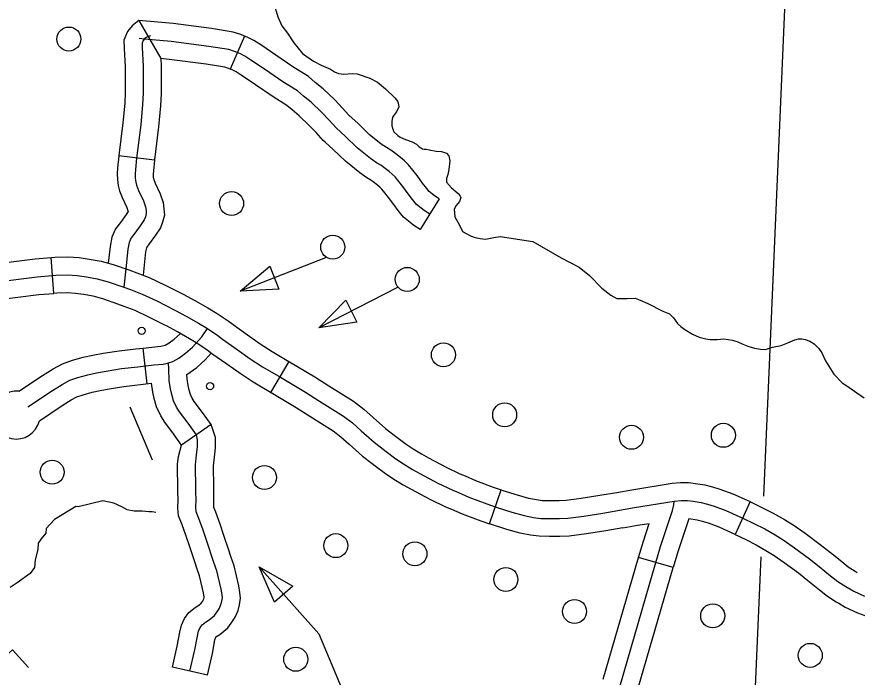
# Model space of a CAD drawing. Extents: x 653372 to 905732, y 627442 to 787275.
# Drawn here: x 671338 to 674841, y 766778 to 769532 of the extents above; entities that cross this region are included whole.
import ezdxf

# ---------------------------------------------------------------- set-up
doc = ezdxf.new("R2010")
doc.units = 0
for name, color, linetype in [('31', 7, 'Continuous'), ('32', 7, 'Continuous'), ('35', 7, 'Continuous'), ('45', 7, 'Continuous'), ('5', 7, 'Continuous'), ('56', 7, 'Continuous'), ('57', 7, 'Continuous')]:
    doc.layers.add(name, color=color, linetype=linetype)

msp = doc.modelspace()

# ---------------------------------------------------------------- linework, layer by layer
at = {"layer": '31'}
for p, q in [((671493.1, 768378.3), (671481.8, 768527.9)), ((671481.8, 768527.9), (671481.8, 768527.9)), ((672472.3, 768095.1), (672396.3, 767965.9)), ((673308.3, 767417.4), (673357.6, 767559.1)), ((673357.6, 767559.1), (673357.6, 767559.1)), ((674394.9, 767510.3), (674333.3, 767373.6)), ((674074, 767235.1), (673930.1, 767277.4))]:
    msp.add_line(p, q, dxfattribs=at)
for points in [[(670956.6, 768466.6), (671043.6, 768474.2), (671234.7, 768500.4), (671415.3, 768522.8), (671481.8, 768527.9)], [(671481.8, 768527.9), (671497.1, 768529), (671550.5, 768530.4), (671597.4, 768528), (671640.1, 768521.6), (671689.2, 768513), (671740.4, 768499.1), (671809.5, 768475.4), (671838.2, 768464.8), (671890.1, 768444.8), (671954, 768414.8), (672022.8, 768380.1)], [(671244.4, 768426), (671422.7, 768448.2), (671500.9, 768454.1), (671549.5, 768455.4), (671589.8, 768453.3), (671628.2, 768447.5), (671672.9, 768439.7), (671718.4, 768427.4), (671784.3, 768404.8)], [(670969.8, 768317.1), (671060.3, 768325.1), (671254.1, 768351.6), (671430.2, 768373.5), (671493.1, 768378.3)], [(671955.3, 768246.2), (671888.4, 768279.9), (671831.1, 768306.7), (671785.1, 768324.5), (671759.1, 768334.1), (671696.3, 768355.6), (671656.6, 768366.5), (671616.2, 768373.5), (671582.3, 768378.5), (671548.5, 768380.3), (671504.7, 768379.2), (671493.1, 768378.3)], [(671784.3, 768404.8), (671811.6, 768394.7), (671860.6, 768375.8), (671921.2, 768347.3), (671996.6, 768309.3), (672044.5, 768284), (672095.9, 768254), (672133.7, 768231.8), (672175.5, 768203), (672195.8, 768187.9), (672256.8, 768144.7), (672310.6, 768106.3), (672362.8, 768072.6), (672436.7, 768029.1), (672541.2, 767966.3), (672599.7, 767929.7), (672699.6, 767867.1), (672737.3, 767838.4), (672773.9, 767805.2), (672827.5, 767757.7), (672877.7, 767718.6), (672918.1, 767689), (672950.2, 767667.4), (672987.4, 767644.7), (673018, 767627.2), (673093.6, 767587), (673155.1, 767557.6), (673178.9, 767548.1), (673222.3, 767529.4), (673297.6, 767500.5), (673340.4, 767485.6), (673402.2, 767466.6), (673453.4, 767452.1), (673491.9, 767444.5), (673521.9, 767440.4), (673558.4, 767439.3), (673600.4, 767440.2), (673634.8, 767441.3), (673701.8, 767450), (673780.7, 767462.7), (673913.7, 767485.6), (674078.6, 767512.3)], [(672022.8, 768380.1), (672031, 768375.9), (672080.9, 768349.6), (672133.8, 768318.7), (672174, 768295.1), (672219.2, 768263.9), (672239.9, 768248.5), (672300.3, 768205.9), (672352.8, 768168.3), (672402.2, 768136.5), (672472.3, 768095.1)], [(672396.3, 767965.9), (672323.4, 768008.8), (672268.5, 768044.2), (672213.4, 768083.6), (672151.7, 768127.2), (672131.8, 768142.1), (672093.4, 768168.5), (672058, 768189.3), (672008, 768218.4), (671962.2, 768242.6), (671955.3, 768246.2)], [(672472.4, 768095.1), (672475, 768093.6), (672580.4, 768030.3), (672639.5, 767993.3), (672742.3, 767928.8), (672785.3, 767896.1), (672824, 767861.1), (672875.5, 767815.4), (672911.5, 767787.4)], [(672396.2, 767965.9), (672398.4, 767964.6), (672502, 767902.4), (672559.9, 767866.2), (672656.9, 767805.3), (672689.3, 767780.7), (672723.8, 767749.4), (672779.5, 767700), (672819.2, 767669.1)], [(672911.5, 767787.4), (672922.9, 767778.4), (672961.2, 767750.4), (672990.6, 767730.6), (673025.5, 767709.3), (673054.2, 767692.9), (673127.4, 767654), (673185.2, 767626.4), (673207.7, 767617.4), (673250.6, 767598.8), (673323.4, 767570.9), (673357.6, 767559.1)], [(672819.2, 767669.1), (672832.4, 767658.8), (672875, 767627.6), (672909.7, 767604.3), (672949.2, 767580.1), (672981.8, 767561.5), (673059.8, 767520), (673124.9, 767488.9), (673150.1, 767478.8), (673194.1, 767459.9), (673271.9, 767430), (673308.3, 767417.4)], [(673839.2, 767548.9), (673901.3, 767559.6), (674069.4, 767586.8), (674104.7, 767589.8), (674137.8, 767589.7), (674167.6, 767586.3), (674206.6, 767580.3), (674238.2, 767571.4), (674269, 767562.4), (674322.6, 767542.9), (674394.9, 767510.3)], [(673357.6, 767559.1), (673363.7, 767556.9), (673423.4, 767538.5), (673470.9, 767525.1), (673504.3, 767518.5), (673528.1, 767515.2), (673558.7, 767514.3), (673598.4, 767515.1), (673628.7, 767516.1), (673691, 767524.3), (673768.4, 767536.7), (673839.2, 767548.9)], [(673805.7, 766578.7), (673976.6, 767169.6), (674021.8, 767323.2), (674071.3, 767473.1), (674076.5, 767496.4), (674078.6, 767512.3)], [(674078.6, 767512.3), (674107.8, 767514.8), (674133.4, 767514.7), (674157.7, 767511.9), (674190.6, 767506.9), (674217.4, 767499.3), (674245.6, 767491.1), (674294.4, 767473.4), (674365.1, 767441.5), (674411, 767419.2), (674455.9, 767396.2), (674499.8, 767371.3), (674536.9, 767347.8), (674580.3, 767318.1), (674642.1, 767272.3), (674683, 767240), (674730.5, 767201.4), (674760.9, 767177.5), (674794, 767156.2), (674827.2, 767136.3), (674871.9, 767115.4)], [(674394.9, 767510.3), (674396.9, 767509.4), (674444.5, 767486.3), (674491.6, 767462.3), (674538.4, 767435.6), (674578.1, 767410.5), (674623.8, 767379.2), (674687.6, 767331.9), (674729.9, 767298.5), (674777.3, 767260), (674804.4, 767238.7), (674833.6, 767220), (674841.4, 767215.3)], [(674139, 767438.9), (674093.4, 767300.9), (674074, 767235.1)], [(674333.3, 767373.6), (674266.1, 767403.8), (674222.2, 767419.8), (674196.7, 767427.3), (674174.7, 767433.5), (674139, 767438.9)], [(673864.7, 767401.1), (673793, 767388.7), (673712.6, 767375.8), (673640.9, 767366.4), (673602.4, 767365.2), (673558.1, 767364.2), (673515.6, 767365.5), (673479.5, 767370.5), (673435.9, 767379.1), (673380.9, 767394.6), (673317, 767414.4), (673308.3, 767417.4)], [(673864.7, 767401.1), (673926, 767411.7), (673974.6, 767419.5)], [(673930.1, 767277.4), (673950.2, 767345.6), (673974.6, 767419.5)], [(674333.3, 767373.6), (674377.6, 767352), (674420.3, 767330.2), (674461.2, 767306.9), (674495.6, 767285.2), (674536.8, 767257), (674596.5, 767212.8), (674636.1, 767181.5), (674683.6, 767142.8), (674717.3, 767116.3), (674754.4, 767092.5), (674764.2, 767086.7)], [(673783, 766769.9), (673904.6, 767190.6), (673930.1, 767277.4)], [(673927.1, 766728.3), (674048.6, 767148.6), (674074, 767235.1)], [(674764.2, 767086.7), (674791.9, 767070), (674842.8, 767046.2), (674888.3, 767029.2), (674927.2, 767018.6), (674951.6, 767011.5), (674995.4, 767000.8), (675039.6, 766991.7), (675067.9, 766986.3), (675103.3, 766977.7), (675132.6, 766969.8), (675171.4, 766958.6), (675283.3, 766926.2), (675285.3, 766925.6)]]:
    msp.add_lwpolyline(points, dxfattribs=at)
at = {"layer": '32'}
for p, q in [((671847, 769516.7), (671938.2, 769357.8)), ((671763.4, 768954), (671912.2, 768935.8)), ((671881.6, 768001.7), (671865.2, 768150.8)), ((672147.8, 767832.2), (672025.1, 767745.9))]:
    msp.add_line(p, q, dxfattribs=at)
for points in [[(671847, 769516.7), (671818.5, 769494.4), (671799, 769471), (671784.8, 769434.2), (671785.9, 769400.4), (671789.7, 769323.8), (671790.1, 769263.8), (671790.3, 769216.1), (671787.9, 769172.2), (671780, 769090.1), (671763.4, 768954)], [(671895.5, 769452.8), (671886.4, 769450.4), (671877.8, 769445.6), (671870.9, 769440.2), (671864.5, 769432.5), (671860.3, 769421.4), (671860.8, 769403.5), (671864.7, 769325.9), (671865.1, 769264.2), (671865.3, 769214.2), (671862.7, 769166.6), (671854.6, 769081.9), (671837.5, 768942.1), (671832.7, 768895.7), (671831.5, 768876.1), (671832.1, 768858.6), (671833.9, 768842.3), (671837.4, 768829.3), (671845.8, 768808.3), (671865.8, 768765), (671875.1, 768739.9), (671876.9, 768724.1), (671877.7, 768712.3), (671873.9, 768697.8), (671869.6, 768685.6), (671855.5, 768664.7), (671829.8, 768629.6), (671814.6, 768609.8), (671806.7, 768591), (671800.8, 768563.1), (671792.2, 768480.3), (671784.3, 768404.8)], [(671938.2, 769357.8), (671939.7, 769328), (671940.1, 769264.5), (671940.3, 769212.3), (671937.5, 769161), (671929.1, 769073.8), (671912.2, 768935.8)], [(671763.4, 768954), (671762.9, 768950.5), (671757.9, 768901.7), (671756.5, 768877), (671757.3, 768853.3), (671760, 768828.4), (671766.2, 768805.6), (671776.8, 768778.7), (671796.5, 768736.2), (671801.6, 768722.4), (671802, 768719.5), (671794.1, 768707.9), (671769.8, 768674.6), (671749.1, 768647.8), (671734.8, 768613.4), (671726.6, 768574.8), (671719.3, 768504.8)], [(671912.2, 768935.8), (671912, 768933.7), (671907.5, 768889.7), (671906.6, 768875.2), (671907, 768863.9), (671907.8, 768856.2), (671908.7, 768853.1), (671914.7, 768837.9), (671935.1, 768793.9), (671948.7, 768757.4), (671951.6, 768730.7), (671953.3, 768705), (671945.7, 768675.8), (671937.2, 768651.7), (671916.9, 768621.6), (671889.7, 768584.6), (671880, 768571.9), (671878.6, 768568.6), (671875, 768551.4), (671864.9, 768454.5)], [(671384.3, 767905.4), (671486.2, 767973.5), (671526.8, 767999.3), (671558.6, 768016.2), (671592.8, 768027.8), (671633.8, 768039.3), (671670, 768047.5), (671710.9, 768054.8), (671774.7, 768064.7), (671842.2, 768072.9), (671908.9, 768080.2), (671948.8, 768084.1), (671970.9, 768088.5), (671988, 768094.7), (672013, 768108.4), (672041.5, 768128.7), (672070.3, 768154.9), (672109.7, 768197.8), (672133.7, 768231.8)], [(671865.2, 768150.8), (671901.2, 768154.8), (671937.8, 768158.3), (671950.6, 768160.9), (671957, 768163.2), (671973.1, 768172.1), (671994.3, 768187.1), (672020.6, 768211.1)], [(671346.6, 767970.4), (671445.2, 768036.3), (671489, 768064.2), (671528.8, 768085.2), (671570.6, 768099.5), (671615.4, 768112), (671655.2, 768121.1), (671698.6, 768128.8), (671764.4, 768139), (671833.6, 768147.4), (671865.3, 768150.8)], [(672047.5, 768040.9), (672088.8, 768070.2), (672123.3, 768101.8), (672148.6, 768129.3)], [(672086.5, 767789), (672052.4, 767837.5), (672016.5, 767884.3), (672003.6, 767904.2), (671990.8, 767930.8), (671984, 767957.2), (671978.8, 767980.3), (671973.1, 768016), (671971.9, 768062.6), (671970.9, 768088.5)], [(672147.8, 767832.2), (672112.8, 767881.9), (672077.8, 767927.6), (672069.1, 767941), (672061.6, 767956.6), (672056.9, 767974.9), (672052.4, 767994.5), (672047.9, 768022.9), (672047.5, 768040.9)], [(671432.6, 767847.4), (671527.2, 767910.7), (671564.6, 767934.5), (671588.5, 767947.1), (671615.1, 767956.2), (671652.2, 767966.6), (671684.9, 767974), (671723.2, 767980.8), (671784.9, 767990.4), (671899, 768004.2)], [(672025.1, 767745.9), (671991.9, 767793.1), (671955.2, 767841), (671938, 767867.3), (671920, 767905), (671911.1, 767939.6), (671905.1, 767966), (671899, 768004.2)]]:
    msp.add_lwpolyline(points, dxfattribs=at)
msp.add_arc((671335.4, 767871), 100, 83.5864, 346.3745, dxfattribs=at)
at = {"layer": '35'}
for points in [[(672334.5, 769626.3), (672372.4, 769609.3), (672380.9, 769606.5), (672394.4, 769600.3), (672407.2, 769588.6), (672415.2, 769569.9), (672426.9, 769531.6), (672442.7, 769495), (672467.2, 769463.5), (672492.4, 769423.6), (672529, 769379.5), (672574.3, 769346.6)], [(672574.3, 769346.6), (672607.5, 769329.9), (672645.2, 769313.3), (672663, 769302.7), (672678.9, 769296.2), (672700.9, 769292.8), (672735.9, 769295.8), (672757.3, 769293.8), (672809.8, 769275.5), (672841.5, 769259.1), (672875.6, 769231.2), (672914, 769193.8), (672924.4, 769180.8), (672928.1, 769171.2), (672931, 769157.1), (672921, 769135.9), (672904.9, 769113.6), (672901, 769094.9), (672901.8, 769076.7), (672905.4, 769063.2), (672910.4, 769052.3), (672926.1, 769036.4), (672936.6, 769030.7), (672958.9, 769020.9), (672986.1, 769011.3), (673004.6, 769001.4), (673015.7, 768990.3), (673028.8, 768981.8), (673036.8, 768980.3), (673044.2, 768979.4), (673057, 768977.7), (673086.9, 768971.6), (673108.4, 768969.7), (673129.6, 768963), (673139, 768951.6), (673143.8, 768930.7), (673139.6, 768894.6), (673135.3, 768874.4), (673129.9, 768857.4), (673130, 768842.8), (673150.1, 768818.1), (673178.2, 768795.7), (673186.4, 768783.9), (673188.4, 768778), (673183.2, 768761.1), (673170, 768745.4), (673161.5, 768730.5), (673163.9, 768697.5), (673183.6, 768662.7), (673196.3, 768636.9), (673213.4, 768626.9), (673229.3, 768619.1), (673249.3, 768612.3), (673269.3, 768607.7), (673291.3, 768604.5), (673327, 768611.4), (673352.7, 768616), (673489.1, 768595.2), (673607.1, 768526.9)], [(673607.1, 768526.9), (673682.8, 768488.3), (673726.1, 768453.6), (673776.9, 768400.5), (673813.9, 768370.5), (673839.7, 768357.1), (673883.1, 768356.7), (673915.7, 768359.3), (673936.1, 768349.7), (673969.2, 768336), (674031.8, 768304.7), (674058.6, 768293), (674076.2, 768277.2), (674091.7, 768253.2), (674105.8, 768241), (674122.6, 768227.9), (674155.4, 768207.9), (674182.1, 768196.3), (674209.9, 768189.1), (674227.9, 768186.7), (674257.7, 768185.8), (674285.8, 768189.5), (674320.9, 768184), (674343.3, 768177), (674364.6, 768166.4), (674386.1, 768158.5), (674413.9, 768150.4), (674438.1, 768146.1), (674459.7, 768144.5), (674489, 768154.5), (674524.4, 768160.7), (674551.8, 768172.5), (674581.7, 768184.4), (674596.3, 768189.4), (674609.9, 768189), (674624.3, 768186.8), (674643.9, 768179), (674661.7, 768168.5), (674681.8, 768148.9), (674693.9, 768130.5), (674709.2, 768097.5), (674743.7, 768042.2), (674778.7, 768005), (674806.2, 767987), (674839.8, 767964.3), (674869.9, 767943.5)], [(671917.8, 767465.2), (671902.7, 767467.9), (671888.3, 767468.3), (671861.3, 767470), (671827.4, 767470.2), (671798.8, 767475.3), (671775.8, 767488.7), (671742.4, 767503.3), (671696.1, 767513.2), (671593.6, 767488.3), (671583.5, 767490.3), (671494.9, 767435.5), (671460.8, 767398.5), (671459.4, 767379.1), (671440.2, 767354.9), (671427.8, 767336.7), (671425.8, 767311.1), (671414.3, 767267.4), (671412.5, 767236.1), (671393.5, 767210), (671339.9, 767171.8), (671310.6, 767152.4)]]:
    msp.add_lwpolyline(points, dxfattribs=at)
at = {"layer": '45'}
for p, q in [((672286.7, 769451.8), (672227.4, 769314)), ((673099.2, 768772.9), (673019.9, 768645.6)), ((672132.8, 766786.1), (671986.8, 766820.2))]:
    msp.add_line(p, q, dxfattribs=at)
for points in [[(672286.7, 769451.8), (672272.3, 769458), (672239.7, 769468.2), (672149.5, 769483), (671989.4, 769503.8), (671847, 769516.7)], [(673059.6, 768709.2), (673035.9, 768724), (673023.8, 768733.3), (673003.6, 768749.6), (672987.3, 768769.8), (672969.5, 768793.9), (672946.9, 768824.3), (672930.1, 768845.6), (672915, 768864), (672903, 768876.1), (672890.4, 768887.2), (672874, 768899.4), (672855.3, 768912.9), (672838.2, 768923.5), (672812.4, 768941.2), (672757.6, 768985.5), (672708.6, 769033), (672668.7, 769069), (672640.8, 769100.7), (672610.3, 769132.5), (672565.1, 769175.4), (672533.8, 769201), (672508.7, 769223.1), (672447.6, 769260.8), (672375, 769310.2), (672314.2, 769351.8), (672288.9, 769367.8), (672267.3, 769378.5), (672246.2, 769387.6), (672222.3, 769395), (672138.6, 769408.7), (671981.2, 769429.2), (671869.9, 769439.3), (671848.7, 769440.9)], [(672724.2, 769120), (672722.1, 769121.8), (672696, 769151.5), (672663.2, 769185.7), (672614.7, 769231.7), (672582.4, 769258.2), (672553.5, 769283.6), (672488.4, 769323.8), (672417.3, 769372.1), (672355.3, 769414.6), (672325.6, 769433.2), (672298.9, 769446.6), (672286.7, 769451.8)], [(672227.4, 769314), (672220.2, 769317.1), (672205, 769321.8), (672127.7, 769334.5), (671973, 769354.6), (671938.2, 769357.8)], [(672623.7, 769008.6), (672615.2, 769016.2), (672585.5, 769050), (672557.4, 769079.3), (672515.4, 769119.1), (672485.3, 769143.8), (672463.9, 769162.6), (672406.8, 769197.9), (672332.7, 769248.2), (672273, 769289.1), (672252.1, 769302.3), (672235.7, 769310.4), (672227.4, 769314)], [(673099.2, 768772.9), (673078.8, 768785.6), (673070.3, 768792.2), (673056.9, 768803), (673046.7, 768815.6), (673029.8, 768838.5), (673006.4, 768869.9), (672988.6, 768892.6), (672970.8, 768914.2), (672954.5, 768930.7), (672937.7, 768945.5), (672918.3, 768959.9), (672897.1, 768975.2), (672879.3, 768986.3), (672857.3, 769001.4), (672807.4, 769041.8), (672759.8, 769087.8), (672724.2, 769120)], [(673019.9, 768645.6), (672993, 768662.3), (672977.3, 768674.4), (672950.2, 768696.3), (672927.9, 768723.9), (672909.3, 768749.2), (672887.3, 768778.7), (672871.7, 768798.5), (672859.2, 768813.7), (672851.5, 768821.5), (672843.2, 768828.8), (672829.6, 768839), (672813.5, 768850.6), (672797.2, 768860.7), (672767.5, 768881.1), (672707.9, 768929.3), (672657.3, 768978.2), (672623.7, 769008.6)], [(672221.8, 767307.3), (672200.9, 767369), (672185.2, 767415.6), (672167.5, 767466), (672159.7, 767486.1), (672159.3, 767489.8), (672160.1, 767517.9), (672159.4, 767551.7), (672159.9, 767596.5), (672158.4, 767633.3), (672157.8, 767659.4), (672160.6, 767682.9), (672163, 767708.3), (672166.8, 767734.6), (672166.7, 767777.1), (672147.8, 767832.2)], [(672059.8, 766803.1), (672080.7, 766892.5), (672090.9, 766949.3), (672096.1, 766969.9), (672103, 766985.4), (672110.5, 766996), (672124.8, 767007.6), (672140.3, 767017), (672162, 767035.3), (672175.7, 767054.1), (672182.4, 767065.3), (672189.2, 767080.8), (672192.6, 767094.6), (672195.1, 767109.4), (672193.8, 767121.7), (672190.3, 767144.7), (672171.9, 767221.9), (672159.8, 767256.5), (672129.8, 767345), (672114.3, 767391.2), (672097.1, 767440), (672086.1, 767468.3), (672084.2, 767487), (672085.1, 767518.3), (672084.4, 767551.3), (672084.9, 767595.3), (672083.4, 767630.9), (672082.7, 767663.1), (672086.1, 767691), (672088.5, 767717.1), (672091.8, 767739.9), (672091.7, 767767.9), (672086.5, 767789)], [(672079.7, 767259.3), (672058.8, 767321), (672043.4, 767366.8), (672026.8, 767413.9), (672012.6, 767450.4), (672009, 767484.1), (672010.1, 767518.6), (672009.4, 767550.9), (672009.9, 767594.2), (672008.4, 767628.5), (672007.6, 767666.8), (672011.5, 767699), (672025.1, 767745.9)], [(672132.8, 766786.1), (672154.2, 766877.3), (672164.2, 766933.4), (672167.3, 766945.3), (672167.4, 766945.5), (672168.1, 766946.2), (672184.2, 766955.9), (672217.3, 766983.7), (672238.4, 767012.8), (672249.2, 767031), (672260.5, 767056.6), (672266, 767079.3), (672270.8, 767107), (672268.2, 767131.4), (672263.9, 767159.1), (672243.9, 767243), (672230.7, 767280.9), (672221.8, 767307.3)], [(671986.8, 766820.2), (672007.2, 766907.6), (672017.5, 766965.3), (672025, 766994.5), (672037.4, 767022.6), (672055.2, 767047.7), (672081.5, 767069), (672096.5, 767078.1), (672106.8, 767086.8), (672113, 767095.3), (672115.6, 767099.7), (672117.9, 767105), (672119.1, 767109.9), (672119.4, 767111.8), (672119.4, 767111.9), (672116.6, 767130.3), (672099.8, 767200.8), (672088.8, 767232.1), (672079.7, 767259.3)]]:
    msp.add_lwpolyline(points, dxfattribs=at)
at = {"layer": '5'}
for points in [[(674538.7, 769563.7), (674450.7, 767533.2)], [(674439.7, 767279.6), (674398.2, 766323.4)]]:
    msp.add_lwpolyline(points, dxfattribs=at)
at = {"layer": '56'}
for p, q in [((672269.3, 768388.4), (672393.4, 768491.5)), ((672393.4, 768491.5), (672430.4, 768396.4)), ((672430.4, 768396.4), (672269.3, 768388.4)), ((672596.8, 768234.4), (672709.5, 768349.8)), ((672709.5, 768349.8), (672756.2, 768259.1)), ((672756.2, 768259.1), (672596.8, 768234.4)), ((672412.4, 767090.3), (672348.9, 767238.5)), ((672348.9, 767238.5), (672488.7, 767158)), ((672488.7, 767158), (672412.4, 767090.3))]:
    msp.add_line(p, q, dxfattribs=at)
for points in [[(672625.6, 768527.2), (672269.3, 768388.4)], [(672924.5, 768403.2), (672596.8, 768234.4)], [(671809.3, 767905.7), (671902.2, 767683.9)], [(672348.9, 767238.5), (672597.1, 766959.3), (672726.8, 766649.7)]]:
    msp.add_lwpolyline(points, dxfattribs=at)
for centre, radius in [((671555.2, 769439.4), 50), ((672233.5, 768753.3), 50), ((672655.1, 768571.5), 50), ((672965.8, 768436.9), 50), ((671858.6, 768222.1), 15), ((673116.4, 768122.7), 50), ((672143.7, 767992), 15), ((673371.8, 767872.2), 50), ((673900.6, 767778.4), 50), ((674283.4, 767786.7), 50), ((671485.4, 767632.7), 50), ((672370.4, 767611.1), 50), ((672667.9, 767326.7), 50), ((672997.7, 767292.6), 50), ((673376.9, 767185.6), 50), ((673663.2, 767052.1), 50), ((674239, 767033.7), 50), ((674645.7, 766869), 50), ((672500.8, 766852.8), 50)]:
    msp.add_circle(centre, radius, dxfattribs=at)
at = {"layer": '57'}
msp.add_lwpolyline([(671227.6, 766809), (671320.5, 766892.7), (671387.4, 766818.4)], dxfattribs=at)

doc.saveas('drawing.dxf')
